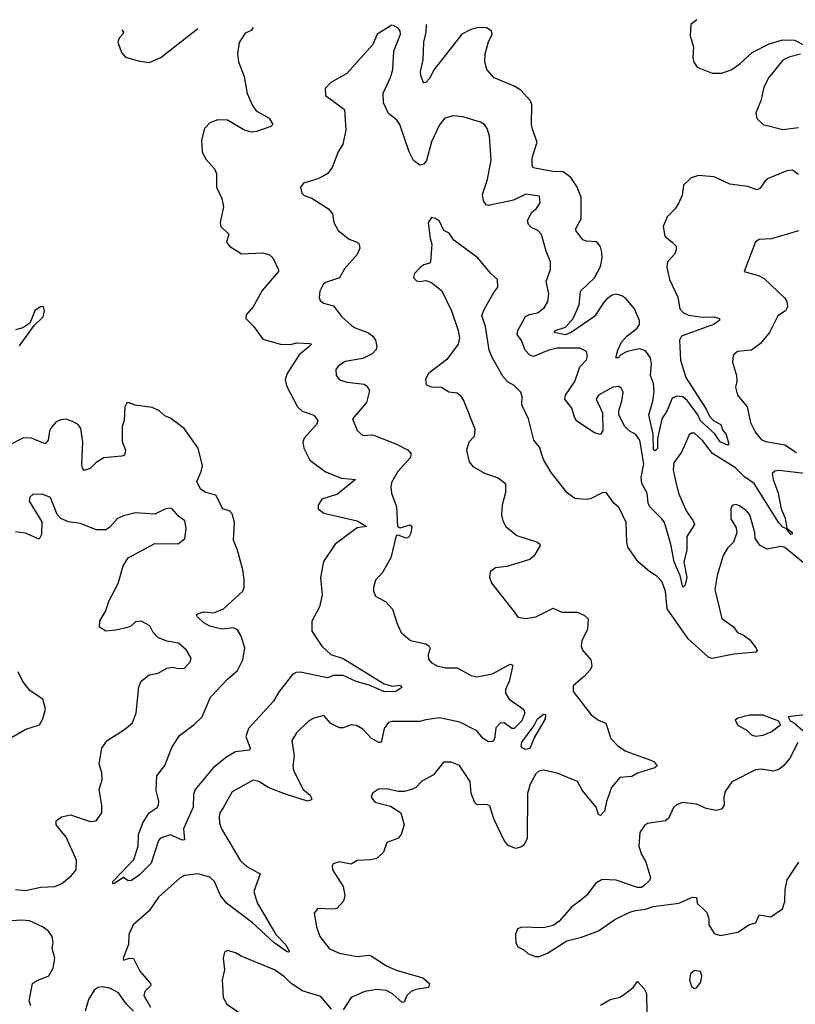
# Model space of a CAD drawing. Extents: x 2143765 to 2212931, y 878955 to 1017455.
# Tile 298 of 309: x 2174786 to 2178739, y 1012160 to 1017179. Entities that reach past the tile are written whole.
import ezdxf

# ---------------------------------------------------------------- set-up
doc = ezdxf.new("R2010")
doc.units = 0

msp = doc.modelspace()

# ---------------------------------------------------------------- linework, layer by layer
at = {"layer": '0CON20XD'}
for points in [[(2178236.8, 1017179), (2178206.7, 1017155), (2178203.6, 1017096.4), (2178219.5, 1017039.5), (2178216.1, 1016986.1), (2178222, 1016962), (2178237.7, 1016937.7), (2178315, 1016906), (2178365, 1016905.8), (2178415, 1016925.6), (2178456.9, 1016955), (2178518.2, 1017011.8), (2178605, 1017055.5), (2178675.6, 1017075.6), (2178735, 1017074.2), (2178790, 1017045)], [(2175976.3, 1017138.9), (2175965, 1017124), (2175935, 1017110), (2175905, 1017062.5), (2175896.2, 1017005), (2175900, 1016965), (2175929.7, 1016889.7), (2175945, 1016802.5), (2175971.7, 1016741.7), (2175991.2, 1016715), (2176057.6, 1016677.6), (2176076.2, 1016645), (2176065.6, 1016634.4), (2175991.7, 1016608.3), (2175965, 1016604.8), (2175927.5, 1016617.5), (2175845, 1016666.1), (2175795, 1016668.9), (2175755, 1016652.5), (2175728, 1016625), (2175712, 1016565), (2175715, 1016503.3), (2175735.5, 1016465.5), (2175778.7, 1016418.7), (2175789.2, 1016395), (2175788, 1016325), (2175815, 1016267.5), (2175824.2, 1016225), (2175808, 1016145), (2175810, 1016125), (2175852, 1016085), (2175838.8, 1016045), (2175855, 1016023.8), (2175915.7, 1015985.7), (2176025, 1015990.8), (2176059.5, 1015979.5), (2176076.2, 1015965), (2176103.9, 1015903.9), (2176104, 1015895), (2176022, 1015798), (2175975, 1015715.7), (2175940, 1015675), (2175938.8, 1015655), (2175977.1, 1015617.1), (2176025, 1015550), (2176114.6, 1015524.6), (2176165, 1015523.3), (2176198.8, 1015531.2), (2176265, 1015527.8), (2176273.3, 1015525), (2176259.5, 1015510.5), (2176209.5, 1015470.5), (2176148.6, 1015375), (2176139.2, 1015345), (2176145, 1015312.5), (2176201.2, 1015205), (2176225, 1015183.3), (2176285, 1015163.1), (2176304.5, 1015135), (2176297.8, 1015115), (2176236.2, 1015045), (2176229.2, 1015025), (2176233.6, 1014995), (2176265, 1014934.2), (2176344.7, 1014874.7), (2176425, 1014842.2), (2176496.7, 1014835), (2176405, 1014760), (2176325.5, 1014734.5), (2176306, 1014705), (2176306.2, 1014685), (2176335, 1014662.9), (2176505, 1014624.4), (2176552.5, 1014595), (2176505, 1014589.1), (2176394.2, 1014505.8), (2176333.5, 1014416.5), (2176318.9, 1014335), (2176326.7, 1014246.7), (2176313.3, 1014186.7), (2176275, 1014112.5), (2176275, 1014062.5), (2176326, 1013985), (2176372.1, 1013942.1), (2176435, 1013922), (2176642.6, 1013792.6), (2176685, 1013781.1), (2176726.2, 1013786.2), (2176734, 1013775), (2176702.5, 1013755), (2176645, 1013752.1), (2176566.8, 1013786.8), (2176500.8, 1013805), (2176435, 1013835.5), (2176385, 1013836.5), (2176355, 1013824.4), (2176215, 1013853.3), (2176195, 1013851.5), (2176175, 1013839.6), (2176140, 1013795), (2176107.7, 1013755), (2176079.1, 1013705), (2175952.3, 1013565), (2175937.7, 1013525), (2175960, 1013465), (2175956.7, 1013455), (2175885, 1013446.5), (2175839.9, 1013420.1), (2175773.4, 1013366.6), (2175679.7, 1013255), (2175671.6, 1013228.4), (2175669.2, 1013165), (2175620.5, 1013055), (2175625, 1012998.8), (2175615, 1012996.5), (2175555, 1013023.1), (2175503.5, 1013006.5), (2175493.8, 1012995), (2175455, 1012880), (2175395, 1012817.5), (2175355, 1012790), (2175338.3, 1012788.3), (2175315, 1012805.8), (2175265, 1012773.8), (2175260, 1012775), (2175260, 1012785), (2175367.5, 1012897.5), (2175390, 1012965), (2175390.9, 1013025), (2175413.4, 1013085), (2175445, 1013136.2), (2175486.4, 1013163.6), (2175493.3, 1013175), (2175494.4, 1013195), (2175481.2, 1013248.8), (2175484.3, 1013325), (2175525, 1013376.2), (2175561.7, 1013468.3), (2175600.2, 1013529.8), (2175675, 1013586.2), (2175715.4, 1013625), (2175757.3, 1013725), (2175845, 1013817.8), (2175895, 1013861.4), (2175922.1, 1013915), (2175933.3, 1013975), (2175915, 1014036.2), (2175895, 1014068.6), (2175875, 1014079.1), (2175815, 1014072.8), (2175755, 1014087.7), (2175724.2, 1014104.2), (2175691.2, 1014135), (2175687.5, 1014145), (2175695, 1014152.5), (2175725, 1014161.2), (2175775.6, 1014155.6), (2175825, 1014176.4), (2175922.7, 1014265), (2175930.4, 1014285), (2175929.2, 1014325), (2175922.7, 1014375), (2175896.5, 1014475), (2175874.7, 1014525), (2175880, 1014615), (2175869.3, 1014659.2), (2175855, 1014675.5), (2175821.5, 1014685), (2175785, 1014754.3), (2175735, 1014768.2), (2175706.7, 1014785), (2175687.9, 1014825), (2175711.3, 1014875), (2175717.8, 1014905), (2175695.3, 1014995), (2175624.5, 1015095), (2175555, 1015148.5), (2175525, 1015159.3), (2175495, 1015186.1), (2175461.2, 1015201.2), (2175373.6, 1015213.6), (2175344, 1015226), (2175332.5, 1015225), (2175321.2, 1015205), (2175318.6, 1015135), (2175307.1, 1015105), (2175307.9, 1015027.9), (2175325.6, 1014985), (2175320.6, 1014959.4), (2175306.6, 1014953.4), (2175215, 1014946), (2175175, 1014921.4), (2175145, 1014891.9), (2175115, 1014881.2), (2175105, 1014892.5), (2175102.4, 1014912.4), (2175107.7, 1015025), (2175096.9, 1015095), (2175084, 1015115), (2175055, 1015130.6), (2175022.4, 1015142.4), (2174995, 1015140), (2174971.5, 1015128.5), (2174947.4, 1015102.6), (2174938, 1015082), (2174930.6, 1015035), (2174915, 1015017.1), (2174845, 1015046.2), (2174805, 1015047.1), (2174725, 1015006.5)], [(2175305.9, 1017127.2), (2175314.4, 1017115), (2175311.9, 1017105), (2175291.9, 1017085), (2175285.6, 1017065), (2175305, 1017011.2), (2175325, 1016987.5), (2175389.1, 1016969.1), (2175445, 1016960.6), (2175505, 1016986.9), (2175693, 1017133.9)], [(2176681.9, 1017151.4), (2176606.7, 1017105), (2176585, 1017052.5), (2176452.5, 1016905), (2176371.2, 1016858.8), (2176342.3, 1016827.7), (2176345, 1016793.3), (2176441.2, 1016721.2), (2176447.1, 1016615), (2176432, 1016545), (2176408, 1016505), (2176378.8, 1016425), (2176356.7, 1016395), (2176335, 1016383.8), (2176305, 1016367.5), (2176232.5, 1016345), (2176216.7, 1016325), (2176223.3, 1016295), (2176235, 1016283.3), (2176275, 1016268.8), (2176360, 1016215), (2176379.5, 1016189.5), (2176386.7, 1016145), (2176408.8, 1016105), (2176465, 1016060.6), (2176506.2, 1016045), (2176516, 1016035), (2176519.2, 1016015), (2176505, 1015981.2), (2176441.1, 1015908.9), (2176415, 1015862.9), (2176345, 1015838.6), (2176331.7, 1015828.3), (2176316, 1015795), (2176312.3, 1015762.3), (2176317.7, 1015747.7), (2176334.3, 1015734.3), (2176385, 1015720), (2176425, 1015666), (2176475, 1015621.9), (2176495, 1015608.6), (2176563.1, 1015583.1), (2176585.4, 1015565.4), (2176599.2, 1015545), (2176605.8, 1015515), (2176602.7, 1015497.3), (2176582, 1015475), (2176535, 1015451.5), (2176445, 1015436.5), (2176410.8, 1015415), (2176397.1, 1015395), (2176398.1, 1015365), (2176415, 1015342.9), (2176455, 1015331.9), (2176541.4, 1015321.4), (2176555, 1015313.3), (2176568.8, 1015288.8), (2176552.4, 1015227.6), (2176481.4, 1015145), (2176505.8, 1015085), (2176535, 1015059.4), (2176585, 1015062.5), (2176706.7, 1015015), (2176766.2, 1014985), (2176780.6, 1014965), (2176775.6, 1014945), (2176712.7, 1014875), (2176680.7, 1014819.3), (2176676.7, 1014796.7), (2176680.8, 1014765), (2176705.4, 1014695.4), (2176710.8, 1014595), (2176725, 1014588.9), (2176775, 1014603.8), (2176783.9, 1014593.9), (2176778.3, 1014561.7), (2176768.3, 1014541.7), (2176755, 1014535.8), (2176715, 1014551.8), (2176705, 1014548.8), (2176677.3, 1014435), (2176635, 1014361.2), (2176598.8, 1014321.2), (2176588.8, 1014285), (2176588.8, 1014265), (2176599.7, 1014239.7), (2176651.7, 1014211.7), (2176685, 1014173.3), (2176709.5, 1014099.5), (2176730, 1014055), (2176776.7, 1014015), (2176855, 1013996.5), (2176872, 1013985), (2176877.5, 1013975), (2176868.3, 1013941.7), (2176869.5, 1013919.5), (2176885, 1013900), (2176913.3, 1013885), (2176955, 1013875.6), (2177015, 1013874.6), (2177086, 1013835), (2177115, 1013828.8), (2177195.7, 1013844.3), (2177285, 1013894.4), (2177298.9, 1013888.9), (2177280.9, 1013805), (2177262.2, 1013765), (2177261.9, 1013745), (2177280.5, 1013715), (2177353.6, 1013665), (2177359.5, 1013645), (2177344.8, 1013605), (2177305, 1013566.2), (2177293.8, 1013565), (2177255, 1013594.3), (2177235, 1013592.5), (2177211.7, 1013568.3), (2177205, 1013513.3), (2177195, 1013500), (2177175, 1013498.1), (2177148.1, 1013515), (2177115, 1013554.4), (2177028.7, 1013598.7), (2176925, 1013619.6), (2176855, 1013609.3), (2176825, 1013601.1), (2176685, 1013600.8), (2176665, 1013595.5), (2176642.5, 1013565), (2176629.1, 1013500.9), (2176625, 1013494.3), (2176615.6, 1013494.4), (2176579.4, 1013515), (2176535, 1013563.1), (2176501.4, 1013581.4), (2176475, 1013583.6), (2176435, 1013568.5), (2176415, 1013568.5), (2176370.6, 1013590.6), (2176335, 1013632.5), (2176285, 1013618.8), (2176257.6, 1013602.4), (2176195.6, 1013544.4), (2176172.9, 1013505), (2176184.5, 1013424.5), (2176177.9, 1013375), (2176180.8, 1013350.8), (2176230.8, 1013255), (2176265.7, 1013225), (2176274, 1013205), (2176270, 1013200), (2176252.5, 1013195), (2176145, 1013228.4), (2176055, 1013264), (2176005, 1013295.4), (2175975, 1013301.9), (2175867.9, 1013242.1), (2175824.4, 1013165)], [(2178815, 1014862.5), (2178655, 1014881.5), (2178635, 1014878.2), (2178621.1, 1014865), (2178625.4, 1014835), (2178651.6, 1014765), (2178666.6, 1014685), (2178687.1, 1014637.1), (2178696.2, 1014586.2), (2178721.8, 1014565), (2178723.3, 1014556.7), (2178715.3, 1014554.7), (2178693.5, 1014583.5), (2178675, 1014592.8), (2178655, 1014614), (2178528.2, 1014815), (2178479, 1014849), (2178433.8, 1014895), (2178317, 1014967), (2178265, 1015034.4), (2178225, 1015070.5), (2178208.8, 1015071.2), (2178197.1, 1015062.9), (2178158.5, 1014975), (2178119.3, 1014920.8), (2178115.3, 1014885), (2178128.4, 1014828.4), (2178143.8, 1014765), (2178182.5, 1014675), (2178217.8, 1014625), (2178224.7, 1014605), (2178186, 1014545), (2178185.8, 1014474.2), (2178170.2, 1014415), (2178185.9, 1014335), (2178176.4, 1014293.6), (2178165, 1014286), (2178152.1, 1014345), (2178120.7, 1014415), (2178104.7, 1014505), (2178071.6, 1014615), (2178058.8, 1014635), (2177996.5, 1014696.5), (2177988.2, 1014715), (2177983.2, 1014765), (2177956.3, 1014815), (2177952.7, 1014845), (2177966.2, 1014915), (2177945.6, 1015035), (2177925.3, 1015065), (2177892.4, 1015082.4), (2177870, 1015105), (2177838.9, 1015165), (2177838.5, 1015185), (2177854.2, 1015234.2), (2177860.9, 1015280.9), (2177851.4, 1015301.4), (2177838.7, 1015308.7), (2177808, 1015305), (2177735, 1015264.2), (2177724.5, 1015245), (2177755.4, 1015175), (2177756.9, 1015085), (2177745, 1015064.2), (2177715, 1015073.5), (2177625, 1015132.5), (2177612.6, 1015152.6), (2177599.3, 1015199.3), (2177563.3, 1015245), (2177566.9, 1015265), (2177614.7, 1015335), (2177641.2, 1015408.8), (2177674.4, 1015445), (2177679.4, 1015465), (2177675, 1015486.7), (2177640, 1015505), (2177525, 1015504.6), (2177482, 1015495), (2177405, 1015462.2), (2177385, 1015469.1), (2177362.5, 1015495), (2177343.9, 1015543.9), (2177320.9, 1015575), (2177324.4, 1015595), (2177364, 1015666), (2177383.2, 1015676.8), (2177425.3, 1015684.7), (2177459.4, 1015710.6), (2177477.4, 1015742.6), (2177481.7, 1015781.7), (2177468.8, 1015845), (2177491.1, 1015905), (2177491.1, 1015945), (2177468.6, 1015998.6), (2177444.6, 1016084.6), (2177425, 1016105.6), (2177395, 1016118), (2177379.2, 1016135), (2177374.4, 1016154.4), (2177393.9, 1016196.1), (2177417.5, 1016215), (2177437.5, 1016245), (2177435, 1016280), (2177365, 1016288.8), (2177301.8, 1016258.2), (2177175, 1016232.5), (2177163.8, 1016235), (2177148.9, 1016255), (2177145, 1016287.5), (2177169.2, 1016365), (2177189.1, 1016465), (2177180.6, 1016585), (2177167.5, 1016625), (2177154, 1016645), (2177135, 1016656.7), (2177044.4, 1016684.4), (2176995, 1016689.2), (2176953, 1016677), (2176925, 1016643.3), (2176885, 1016556), (2176858.3, 1016461.7), (2176845, 1016442), (2176825, 1016438), (2176792, 1016462), (2176770.9, 1016505), (2176722.5, 1016645), (2176707.6, 1016667.6), (2176665, 1016700.5), (2176639.4, 1016755), (2176638.2, 1016805), (2176675.7, 1016885), (2176686.7, 1016925), (2176692.1, 1017017.9), (2176727.1, 1017105), (2176725, 1017122.5), (2176715, 1017136.2), (2176688.1, 1017151.6)], [(2178755, 1016389.2), (2178725, 1016412.3), (2178695, 1016408.7), (2178601.1, 1016368.9), (2178585, 1016357.1), (2178559.4, 1016320.6), (2178545, 1016312.3), (2178495, 1016328.7), (2178405, 1016340.4), (2178325, 1016377.1), (2178245, 1016385.5), (2178207.3, 1016372.7), (2178168.8, 1016335), (2178161.2, 1016285), (2178144.2, 1016245), (2178125.5, 1016214.5), (2178085.5, 1016174.5), (2178064.4, 1016125), (2178074.2, 1016075), (2178113.5, 1016043.5), (2178131.2, 1016025), (2178132, 1016005), (2178124, 1015985), (2178087.5, 1015945), (2178084, 1015915), (2178098.1, 1015855), (2178139.1, 1015765), (2178150, 1015705), (2178168.6, 1015685), (2178195, 1015672), (2178265, 1015661.8), (2178324.7, 1015664.7), (2178352.5, 1015655), (2178352.9, 1015645), (2178321.4, 1015625), (2178158.6, 1015565), (2178148.9, 1015545), (2178153.4, 1015443.4), (2178181.1, 1015355), (2178284.2, 1015194.2), (2178303.7, 1015153.7), (2178323.5, 1015133.5), (2178358.4, 1015115), (2178368.4, 1015088.4), (2178386.5, 1015065), (2178400, 1015015), (2178395, 1015010), (2178355, 1015027.5), (2178327.7, 1015067.7), (2178255, 1015134.7), (2178241.7, 1015165), (2178217.3, 1015197.3), (2178188, 1015238), (2178165.6, 1015255.6), (2178135, 1015259.7), (2178110.6, 1015249.4), (2178085, 1015186.1), (2178057.7, 1015145), (2178036.6, 1015043.4), (2178036.4, 1014993.6), (2178025, 1014980.5), (2178016.3, 1014986.3), (2178013.4, 1015066.6), (2177991.9, 1015165), (2178012, 1015235), (2178018.5, 1015285), (2178015.5, 1015325), (2178000.7, 1015365), (2178006.3, 1015425), (2177999.8, 1015455), (2177975, 1015491.1), (2177945, 1015500.9), (2177881.7, 1015488.3), (2177849.7, 1015470.3), (2177835, 1015454.5), (2177824.5, 1015455), (2177834.3, 1015495), (2177853.4, 1015535), (2177879.6, 1015565), (2177933.3, 1015606.7), (2177944.7, 1015625), (2177944.3, 1015645), (2177919.2, 1015705), (2177875, 1015757.3), (2177855, 1015770.9), (2177825, 1015779.2), (2177805, 1015774.1), (2177776.2, 1015755), (2177761, 1015735), (2177714.8, 1015665.2), (2177596.8, 1015585), (2177565, 1015572.1), (2177510, 1015585), (2177515.5, 1015595), (2177567.6, 1015612.4), (2177606.1, 1015655), (2177637.6, 1015725), (2177644.2, 1015795.8), (2177715, 1015863.8), (2177745, 1015920), (2177754.6, 1015965), (2177753.1, 1015993.1), (2177745, 1016021.2), (2177726.4, 1016046.4), (2177675, 1016050), (2177655, 1016057.5), (2177620.9, 1016105), (2177620, 1016115), (2177646.7, 1016163.3), (2177647.3, 1016275), (2177625, 1016328.8), (2177594.1, 1016374.1), (2177555, 1016403.8), (2177505, 1016405.3), (2177419.6, 1016419.6), (2177404.5, 1016424.5), (2177397.1, 1016435), (2177396.7, 1016475), (2177423.1, 1016555), (2177399.5, 1016620.5), (2177394.5, 1016645), (2177396.4, 1016745), (2177388.9, 1016765), (2177339.1, 1016819.1), (2177305, 1016840.4), (2177203.4, 1016883.4), (2177166.9, 1016925), (2177155.5, 1016965), (2177157.3, 1017005), (2177174.5, 1017065.5), (2177194, 1017105), (2177190.3, 1017120.3), (2177166.9, 1017136.9), (2177125, 1017139.4), (2177085, 1017129.6), (2177038.6, 1017105), (2176898.5, 1016925), (2176875, 1016879.2), (2176855, 1016858.8), (2176845, 1016856.7), (2176841.7, 1016861.7), (2176829.4, 1016895), (2176829.1, 1016915), (2176841.9, 1016975), (2176845.3, 1017065), (2176856.8, 1017115), (2176859.6, 1017154.6)], [(2178765, 1017002.9), (2178705, 1016988.5), (2178675, 1016972.3), (2178604.5, 1016885), (2178577.8, 1016835), (2178562.2, 1016765), (2178537.5, 1016705), (2178542, 1016675), (2178575, 1016644.4), (2178675, 1016619.6), (2178755, 1016629.1)], [(2178797, 1014397), (2178685, 1014488.4), (2178665, 1014494.1), (2178595, 1014480), (2178559.4, 1014499.4), (2178534.5, 1014535), (2178532.2, 1014565), (2178507.1, 1014655), (2178487.7, 1014677.7), (2178455, 1014700.5), (2178435, 1014707.5), (2178416.9, 1014703.1), (2178409.4, 1014685), (2178410, 1014635), (2178437.9, 1014587.9), (2178440, 1014565), (2178424.2, 1014515), (2178392.5, 1014485), (2178371.7, 1014448.3), (2178340, 1014345), (2178327.8, 1014275), (2178365, 1014126), (2178423.5, 1014083.5), (2178443.8, 1014055), (2178475, 1014041.1), (2178505, 1014018.6), (2178540, 1013975), (2178543.8, 1013965), (2178536.7, 1013955), (2178425.5, 1013944.5), (2178315, 1013923.1), (2178297.4, 1013927.4), (2178192.3, 1014022.3), (2178086.1, 1014176.1), (2178076.3, 1014265), (2178058.2, 1014315), (2178035, 1014340.6), (2177995, 1014365.8), (2177938, 1014415), (2177885, 1014490), (2177879.4, 1014515), (2177877.1, 1014615), (2177840.9, 1014690.9), (2177813.8, 1014715), (2177775, 1014768.8), (2177755, 1014767.5), (2177695, 1014735.8), (2177675, 1014732.9), (2177615, 1014738.6), (2177576.6, 1014766.6), (2177495, 1014871.2), (2177455, 1014936.7), (2177435, 1015000), (2177405.8, 1015035.8), (2177379.4, 1015145), (2177345.6, 1015215), (2177346.9, 1015256.9), (2177339.7, 1015279.7), (2177305, 1015314), (2177275, 1015330.6), (2177248.9, 1015358.9), (2177193.6, 1015456.4), (2177177.5, 1015495), (2177159.2, 1015615), (2177141.2, 1015671.2), (2177153.8, 1015705), (2177201.7, 1015788.3), (2177223.3, 1015815), (2177220, 1015855), (2177185, 1015886.7), (2177120, 1015965), (2176998.8, 1016055), (2176975, 1016091.2), (2176947.5, 1016105), (2176925, 1016151.2), (2176905, 1016166.2), (2176885, 1016170), (2176867.5, 1016145), (2176877, 1016063), (2176886.2, 1016035), (2176880, 1015945), (2176875, 1015937.5), (2176845, 1015930), (2176827.5, 1015915), (2176797.5, 1015885), (2176792.5, 1015865), (2176807.5, 1015847.5), (2176825, 1015843.8), (2176855, 1015850), (2176885, 1015840), (2176936.3, 1015796.3), (2176985.6, 1015695), (2177021.2, 1015595), (2177026.7, 1015555), (2177020, 1015525), (2176963, 1015447), (2176870, 1015375), (2176853.9, 1015346.1), (2176857, 1015317), (2176885, 1015307.5), (2176936.2, 1015306.2), (2176972, 1015282), (2177015, 1015277.5), (2177033, 1015263), (2177050, 1015235), (2177106.1, 1015093.9), (2177101.2, 1015055), (2177074, 1015025), (2177062, 1014985), (2177076.2, 1014925), (2177095, 1014901.2), (2177157.5, 1014865), (2177225, 1014843.8), (2177262, 1014815), (2177260.8, 1014769.2), (2177244.2, 1014705), (2177240.8, 1014655), (2177247.5, 1014625), (2177264, 1014595), (2177319.7, 1014549.7), (2177425.5, 1014515.5), (2177436.2, 1014505), (2177435.8, 1014495), (2177406.2, 1014445), (2177385, 1014427.5), (2177269.1, 1014390.9), (2177210, 1014385), (2177183.3, 1014365), (2177180, 1014335), (2177192.5, 1014305), (2177305, 1014160), (2177325, 1014133.8), (2177365, 1014126), (2177415.5, 1014134.5), (2177505, 1014178.6), (2177548.7, 1014158.7), (2177628, 1014158), (2177665, 1014142.5), (2177682.5, 1014125), (2177680.3, 1014069.7), (2177651.2, 1014015), (2177648, 1013985), (2177654.5, 1013964.5), (2177696, 1013915), (2177701.2, 1013885), (2177694.1, 1013865.9), (2177665, 1013832.5), (2177606.4, 1013783.6), (2177606.7, 1013755), (2177698.8, 1013635), (2177735, 1013608), (2177773, 1013593), (2177799.2, 1013515), (2177835, 1013475.8), (2177875, 1013450.6), (2178002, 1013405), (2178018.6, 1013395), (2178033.8, 1013375), (2178023.3, 1013365), (2177935, 1013337.8), (2177905, 1013321.5), (2177845, 1013315.5), (2177801.5, 1013265), (2177776.6, 1013193.4), (2177765.6, 1013145), (2177745, 1013122.5), (2177735, 1013127.5), (2177724.4, 1013165), (2177652.1, 1013252.1), (2177629.4, 1013295), (2177525, 1013337.3), (2177455, 1013352.5), (2177431.1, 1013348.9), (2177415.7, 1013335), (2177387.3, 1013282.7), (2177374.4, 1013235), (2177371.9, 1013005), (2177357, 1012973), (2177340, 1012960), (2177315, 1012954.2), (2177275, 1012969.4), (2177254.4, 1012995), (2177202.5, 1013105), (2177180.9, 1013170.9), (2177165, 1013177.5), (2177117.1, 1013177.1), (2177105, 1013188.8), (2177087.1, 1013235), (2177081.9, 1013295), (2177026.9, 1013376.9), (2176985, 1013394), (2176945, 1013394), (2176895, 1013330), (2176835, 1013297.1), (2176804.5, 1013265.5), (2176785, 1013254.2), (2176745, 1013244), (2176715, 1013244), (2176655, 1013258), (2176615, 1013256.7), (2176583.6, 1013236.4), (2176577.5, 1013215), (2176595, 1013190), (2176675, 1013170), (2176727.5, 1013135), (2176745.8, 1013075), (2176730, 1013025), (2176712.5, 1013005), (2176656.7, 1012985), (2176639.2, 1012935), (2176605, 1012903.1), (2176575, 1012895.6), (2176505, 1012892), (2176475, 1012874.3), (2176414.1, 1012885.9), (2176383.6, 1012876.4), (2176377.5, 1012865), (2176380, 1012845), (2176435, 1012760), (2176443.3, 1012715), (2176436.7, 1012685), (2176401.7, 1012648.3), (2176385, 1012644.2), (2176305, 1012647.5), (2176286.2, 1012625), (2176298.6, 1012555), (2176315.7, 1012505), (2176365, 1012443.1), (2176415, 1012420), (2176505, 1012402.7), (2176565, 1012410.8), (2176577.5, 1012407.5), (2176655, 1012355.6), (2176705, 1012332.9), (2176840, 1012295), (2176874, 1012265), (2176870, 1012245), (2176805, 1012235.6), (2176780.8, 1012225), (2176758.6, 1012205), (2176745, 1012171.2), (2176735, 1012169.2), (2176685, 1012212.7), (2176655, 1012229.7), (2176605, 1012234.6), (2176545, 1012225.4), (2176474.3, 1012195), (2176435, 1012131.2)], [(2178755, 1016102.9), (2178617.4, 1016062.6), (2178555, 1016058.8), (2178535, 1016046.7), (2178477.5, 1015895), (2178555, 1015874), (2178580.3, 1015860.3), (2178685, 1015760), (2178695, 1015742.5), (2178699.2, 1015715), (2178688.8, 1015695), (2178650.4, 1015669.6), (2178606.5, 1015585), (2178561.9, 1015528.1), (2178515, 1015494.4), (2178443.2, 1015486.8), (2178421.7, 1015468.3), (2178417.7, 1015432.3), (2178439.4, 1015365), (2178441.4, 1015335), (2178433.1, 1015305), (2178444.2, 1015265), (2178492.9, 1015205), (2178510, 1015125), (2178535.8, 1015075), (2178567.1, 1015037.1), (2178588.2, 1015028.2), (2178685, 1015012), (2178745, 1014971.8)], [(2174785, 1015515.6), (2174859.2, 1015620.8), (2174905, 1015664.2), (2174912, 1015695), (2174907.5, 1015715), (2174895, 1015716.2), (2174865, 1015698), (2174838, 1015632), (2174802.2, 1015607.8), (2174765, 1015598.5)], [(2174765, 1012745.7), (2174815, 1012739.2), (2174893.8, 1012756.2), (2174965, 1012760), (2175000, 1012775), (2175048, 1012815), (2175073.8, 1012845), (2175074.4, 1012895), (2175021.8, 1013011.8), (2174971.4, 1013075), (2174972, 1013095), (2174998.8, 1013115), (2175045, 1013125.6), (2175145, 1013091.4), (2175175.7, 1013094.3), (2175204, 1013135), (2175204, 1013175), (2175190.8, 1013255), (2175205.6, 1013304.4), (2175205, 1013340), (2175190.8, 1013385), (2175204.4, 1013465), (2175232, 1013505), (2175320, 1013560), (2175360, 1013595), (2175379.4, 1013645), (2175392.7, 1013777.3), (2175405, 1013807.5), (2175445, 1013840), (2175491.7, 1013848.3), (2175535, 1013873.8), (2175565, 1013878), (2175595, 1013871.2), (2175625, 1013873.3), (2175653.8, 1013905), (2175660, 1013925), (2175636, 1013965), (2175595, 1014000), (2175535, 1014011.4), (2175489.1, 1014029.1), (2175466, 1014055), (2175449.5, 1014089.5), (2175405, 1014113.3), (2175375, 1014110), (2175352.3, 1014087.7), (2175335, 1014080), (2175275, 1014067.5), (2175225, 1014062.5), (2175191.7, 1014081.7), (2175194.2, 1014115), (2175223.8, 1014166.2), (2175239.1, 1014215), (2175286.7, 1014305), (2175313.1, 1014395), (2175339.2, 1014435), (2175475, 1014508), (2175593.3, 1014506.7), (2175627.5, 1014535), (2175633.8, 1014585), (2175628, 1014625), (2175595, 1014648.8), (2175565, 1014683.3), (2175548.3, 1014688.3), (2175525, 1014683.8), (2175475, 1014658.8), (2175375, 1014664.3), (2175315, 1014650), (2175284.4, 1014635.6), (2175245, 1014591.2), (2175225, 1014578), (2175175, 1014578.1), (2175095, 1014611.4), (2175035, 1014619.2), (2174995.6, 1014635.6), (2174976.6, 1014656.6), (2174943.4, 1014743.4), (2174905, 1014759.2), (2174855, 1014760), (2174838, 1014745), (2174834.4, 1014725), (2174898.5, 1014618.5), (2174897.1, 1014555), (2174885, 1014530.8), (2174815, 1014561.8), (2174765, 1014568.7)], [(2174741.2, 1013518.8), (2174817, 1013563), (2174885.8, 1013584.2), (2174904.3, 1013615.7), (2174916.4, 1013663.6), (2174904, 1013715), (2174838.3, 1013758.3), (2174800.8, 1013805), (2174777.5, 1013855)], [(2177365, 1013458.9), (2177348.1, 1013465), (2177341.2, 1013475), (2177345, 1013495.7), (2177408.5, 1013581.5), (2177424.7, 1013615), (2177455, 1013638.2), (2177465, 1013636.4), (2177463.3, 1013615), (2177409.3, 1013520.7), (2177385, 1013463.3), (2177365, 1013458.9)], [(2178536.4, 1013526.4), (2178575, 1013531.2), (2178615, 1013548.8), (2178662.5, 1013585), (2178655, 1013602.5), (2178574.4, 1013634.4), (2178505, 1013633.8), (2178445, 1013617.5), (2178431.7, 1013608.3), (2178445, 1013582.5), (2178492.5, 1013555), (2178515, 1013533.3), (2178536.4, 1013526.4)], [(2178787.5, 1013635), (2178702.5, 1013625), (2178712.5, 1013605), (2178735, 1013593.3), (2178777.5, 1013555)], [(2178751.4, 1013495), (2178710, 1013415), (2178677.9, 1013375), (2178655, 1013357.5), (2178625, 1013348.9), (2178565, 1013358.1), (2178535, 1013355.7), (2178415.4, 1013294.6), (2178380.8, 1013245), (2178374.4, 1013215), (2178375.5, 1013174.5), (2178363.3, 1013155), (2178335, 1013147.1), (2178285, 1013157.8), (2178235, 1013180.5), (2178162.4, 1013187.6), (2178133.6, 1013176.4), (2178117.3, 1013162.7), (2178092.3, 1013107.7), (2178077.5, 1013095), (2177985, 1013082), (2177969.3, 1013070.7), (2177946.9, 1013035), (2177941.5, 1012965), (2177955, 1012923.8), (2177976, 1012886), (2178000, 1012805), (2177995, 1012791.2), (2177967.2, 1012762.8), (2177955, 1012755.7), (2177935, 1012755.6), (2177825, 1012792.9), (2177755, 1012796.2), (2177722.3, 1012777.7), (2177673.8, 1012715), (2177645, 1012690), (2177598.8, 1012655), (2177535.7, 1012584.3), (2177505, 1012562), (2177455, 1012548.8), (2177345, 1012552.5), (2177322.5, 1012545), (2177313.3, 1012515), (2177313.8, 1012475), (2177325, 1012452.5), (2177355, 1012437.5), (2177376.4, 1012416.4), (2177415, 1012403.3)], [(2175824.4, 1013165), (2175805, 1013136), (2175801.8, 1013115), (2175803.7, 1013083.7), (2175813.3, 1013055), (2175910.5, 1012890.5), (2175942.9, 1012862.9), (2176012, 1012825), (2175978.9, 1012735), (2175996.6, 1012676.6), (2176091.8, 1012515), (2176140.8, 1012465), (2176160.5, 1012429.5), (2176155.3, 1012424.7), (2176145, 1012429.6), (2176080.9, 1012475), (2175971.5, 1012575), (2175840, 1012675), (2175809.5, 1012715), (2175778.9, 1012785), (2175755, 1012807.2), (2175695.5, 1012824.5), (2175625, 1012816.9), (2175604.2, 1012805), (2175525.8, 1012735), (2175493.3, 1012705), (2175445, 1012635.6), (2175364.4, 1012565), (2175341.9, 1012515), (2175339.4, 1012465), (2175312.5, 1012395), (2175315, 1012384.3), (2175345, 1012394.3), (2175365, 1012393.8), (2175398.3, 1012328.3), (2175452.9, 1012265), (2175454, 1012255), (2175423.8, 1012225), (2175418.8, 1012205), (2175452.9, 1012145)], [(2177415, 1012403.3), (2177435, 1012403.8), (2177475, 1012420), (2177575, 1012483.8), (2177648.3, 1012501.7), (2177735, 1012533.8), (2177818.8, 1012591.2), (2177895, 1012628.6), (2177925, 1012638.6), (2177975, 1012644.2), (2178015, 1012658.8), (2178144.3, 1012675.7), (2178215, 1012705.7), (2178235, 1012703.3), (2178238.8, 1012675), (2178287.6, 1012627.6), (2178298, 1012595), (2178298, 1012565), (2178325, 1012520), (2178355, 1012510), (2178445, 1012528), (2178505, 1012566), (2178536.7, 1012575), (2178553.8, 1012616.2), (2178614.2, 1012605.8), (2178673, 1012647), (2178686.1, 1012683.9), (2178686.2, 1012745), (2178696.7, 1012795), (2178756.9, 1012885)], [(2174842.5, 1012152.5), (2174833.1, 1012176.9), (2174851.5, 1012265), (2174870.9, 1012279.1), (2174933.5, 1012305), (2174955.5, 1012344.5), (2174963.9, 1012395), (2174951.9, 1012445), (2174956.2, 1012475), (2174950.3, 1012505), (2174931.7, 1012531.7), (2174901.5, 1012555), (2174835, 1012585.3), (2174795, 1012588.3), (2174595, 1012575.4)], [(2176374.4, 1012135), (2176319.6, 1012199.6), (2176225, 1012229.2), (2176167, 1012267), (2176135, 1012298.9), (2176085, 1012335.5), (2175914.4, 1012404.4), (2175885, 1012422), (2175845, 1012433.3), (2175830, 1012425), (2175822, 1012395), (2175830, 1012335), (2175818, 1012285), (2175823.3, 1012195), (2175840.5, 1012160.5), (2175917.9, 1012107.9)], [(2178225, 1012240), (2178235, 1012244.2), (2178257.3, 1012272.7), (2178262.5, 1012305), (2178255, 1012326.7), (2178225, 1012332), (2178204.3, 1012315), (2178199.4, 1012285), (2178209.7, 1012249.7), (2178225, 1012240)], [(2175364.9, 1012124.9), (2175330.6, 1012160.6), (2175289, 1012219), (2175245, 1012242.5), (2175205, 1012248.4), (2175185, 1012244.5), (2175165, 1012231.4), (2175136.2, 1012183.8), (2175118.8, 1012125)], [(2177745, 1012155.6), (2177795, 1012184.2), (2177845, 1012196.9), (2177868.3, 1012211.7), (2177913.1, 1012245), (2177935, 1012276.7), (2177967.9, 1012237.9), (2177979.4, 1012215), (2177982.1, 1012115)]]:
    msp.add_lwpolyline(points, dxfattribs=at)

doc.saveas('drawing.dxf')
